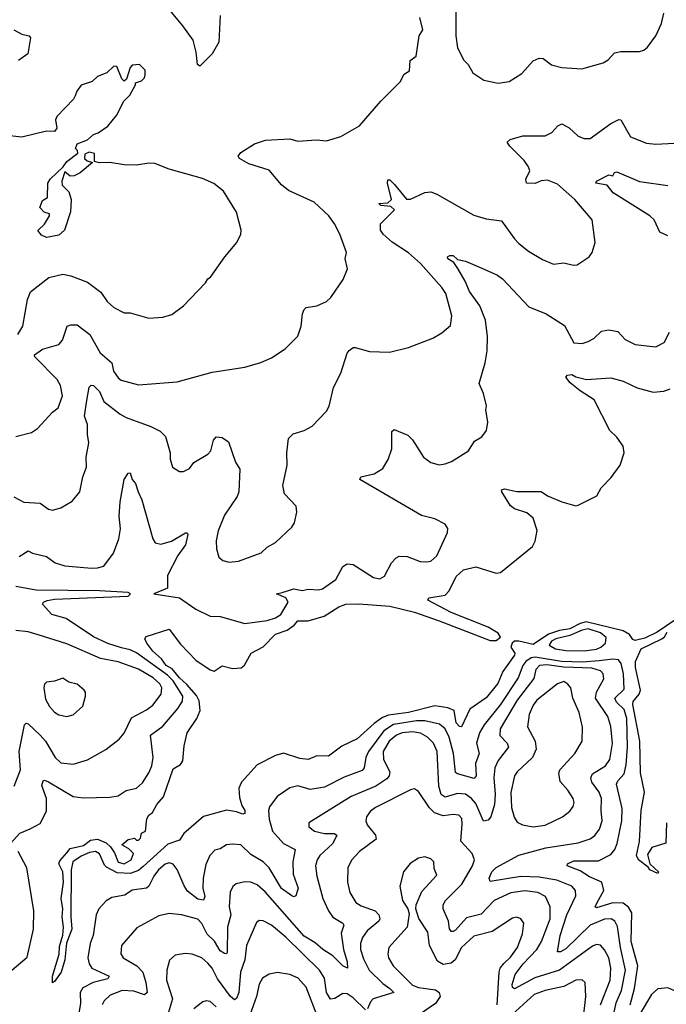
# Model space of a CAD drawing. Extents: x 1954683 to 2060285, y 904798 to 1016299.
# Tile 326 of 472: x 1990694 to 1993857, y 996078 to 1000894. Entities that reach past the tile are written whole.
import ezdxf

# ---------------------------------------------------------------- set-up
doc = ezdxf.new("R2010")
doc.units = 0

msp = doc.modelspace()

# ---------------------------------------------------------------- linework, layer by layer
at = {"layer": '0CON10XD'}
for points in [[(1991674.5, 1000915), (1991667.5, 1000785), (1991635, 1000727.5), (1991575, 1000666.9), (1991564.1, 1000675), (1991557.8, 1000735), (1991542.2, 1000795), (1991492.5, 1000865), (1991405, 1000968.6)], [(1992828, 1000935), (1992828, 1000815), (1992835, 1000757.5), (1992867.1, 1000697.1), (1992888, 1000675), (1992910, 1000635), (1992965, 1000598), (1993035, 1000584), (1993087.7, 1000592.3), (1993149.5, 1000630.5), (1993205, 1000693.3), (1993235, 1000706.2), (1993255, 1000704), (1993295, 1000673.8), (1993345, 1000660), (1993444.1, 1000654.1), (1993547.2, 1000682.8), (1993572.2, 1000697.8), (1993603, 1000733), (1993635, 1000739.5), (1993725, 1000738.1), (1993746.2, 1000745), (1993765, 1000760), (1993805.6, 1000815), (1993833.3, 1000875), (1993843.9, 1000926.1)], [(1990675, 998855.8), (1990751.2, 998875), (1990781.2, 998895), (1990855, 998974), (1990882, 998995), (1990903.5, 999055), (1990893.1, 999105), (1990876.7, 999135), (1990768.1, 999245), (1990766.9, 999255), (1990805, 999282.1), (1990885.6, 999305), (1990904.2, 999325.8), (1990925.6, 999394.4), (1990945, 999401.9), (1990975, 999401.5), (1991037.3, 999355), (1991087.9, 999265), (1991144.6, 999215), (1991153.1, 999175), (1991175, 999141.9), (1991190.2, 999130.2), (1991275, 999108.9), (1991465, 999122.9), (1991635, 999170), (1991795, 999194.3), (1991873.2, 999216.8), (1991925, 999240), (1991993.3, 999285), (1992054.1, 999345.9), (1992070.8, 999395), (1992076.7, 999455), (1992085, 999476), (1992095, 999485.7), (1992147.5, 999495), (1992194.1, 999515.9), (1992216.2, 999535), (1992277, 999623), (1992298, 999675), (1992286.7, 999725), (1992293.3, 999755), (1992260, 999845), (1992234.2, 999895), (1992205.6, 999935), (1992135, 1000001.5), (1992008.3, 1000058.3), (1991975, 1000086.5), (1991915, 1000157.5), (1991815, 1000189.6), (1991768.8, 1000215), (1991762.5, 1000227.5), (1991775.9, 1000244.1), (1991843.1, 1000286.9), (1991895.7, 1000304.3), (1992015, 1000310.8), (1992055, 1000300), (1992145, 1000306), (1992195, 1000302.5), (1992265, 1000322.5), (1992355.5, 1000374.5), (1992460.8, 1000495), (1992555, 1000590), (1992575, 1000627.5), (1992600, 1000645), (1992603.3, 1000695), (1992633.6, 1000716.4), (1992648, 1000815), (1992666.2, 1000845), (1992650.8, 1000905)], [(1990665, 1000844.4), (1990705, 1000822.9), (1990740, 1000815), (1990747.5, 1000805), (1990733.4, 1000726.6), (1990688.6, 1000695)], [(1990685, 999354.4), (1990709.2, 999395), (1990732.9, 999525), (1990746.7, 999563.3), (1990836.4, 999633.6), (1990905, 999648.8), (1990945, 999641.2), (1991025, 999610), (1991090.9, 999560.9), (1991122.5, 999515), (1991155, 999485.8), (1991205, 999460.8), (1991235, 999460), (1991325, 999433.8), (1991395, 999438.8), (1991437.7, 999452.3), (1991495.9, 999494.1), (1991603, 999607), (1991613.6, 999626.4), (1991627.5, 999635), (1991696.7, 999735), (1991756.2, 999805), (1991776.2, 999845), (1991778, 999865), (1991755, 999952.5), (1991690.8, 1000055), (1991643.7, 1000093.7), (1991587.9, 1000117.9), (1991425, 1000162.5), (1991355, 1000191.4), (1991325, 1000192.5), (1991265, 1000182), (1991205, 1000184.3), (1991135, 1000195.8), (1991083.9, 1000193.9), (1991060, 1000200), (1991060, 1000240), (1991034.4, 1000245.6), (1991012.9, 1000237.1), (1991011.2, 1000215), (1991023.9, 1000203.9), (1991050, 1000195), (1990990, 1000145), (1990960, 1000130), (1990941.7, 1000128.3), (1990915, 1000150), (1990900, 1000105), (1990902.5, 1000085), (1990935, 1000052.5), (1990945.8, 1000014.2), (1990943.3, 999955), (1990912.5, 999865), (1990885, 999840), (1990825, 999828.8), (1990800.5, 999840.5), (1990783.6, 999863.6), (1990816.1, 999893.9), (1990840, 999935), (1990840, 999945), (1990813, 999953), (1990792.5, 999975), (1990805, 1000010), (1990830, 1000025), (1990832.5, 1000095), (1990842.5, 1000115), (1990906.2, 1000173.8), (1990925, 1000200), (1990978.3, 1000241.7), (1990977.5, 1000255), (1990967.5, 1000265), (1990975, 1000286.7), (1991025, 1000306.7), (1991055, 1000333.3), (1991078.3, 1000341.7), (1991125, 1000373.3), (1991167.5, 1000425), (1991203.9, 1000496.1), (1991232.5, 1000525), (1991260, 1000575), (1991260, 1000585), (1991290, 1000595), (1991305, 1000610), (1991307.5, 1000625), (1991307, 1000647), (1991280, 1000675), (1991245, 1000672.5), (1991235, 1000660), (1991217, 1000603), (1991205, 1000593.3), (1991193.3, 1000605), (1991170, 1000665), (1991155, 1000667.5), (1991120, 1000635), (1991075, 1000616.7), (1991048.3, 1000591.7), (1990995, 1000573.3), (1990973.3, 1000545), (1990965, 1000522.5), (1990956.7, 1000505), (1990875, 1000420), (1990870, 1000405), (1990875.6, 1000364.4), (1990865, 1000348), (1990825, 1000348.8), (1990705, 1000320), (1990645.8, 1000325.8)], [(1991021.2, 999021.2), (1991033.9, 999096.1), (1991043.6, 999106.4), (1991055, 999105.4), (1991084.6, 999075), (1991105, 999026.4), (1991185, 998965.4), (1991215, 998947.9), (1991335, 998904.5), (1991381.4, 998881.4), (1991407.1, 998855), (1991430.8, 998775), (1991430.8, 998745), (1991442, 998705), (1991475, 998683.8), (1991495, 998684), (1991525, 998698), (1991545, 998727.5), (1991615, 998768.6), (1991628.5, 998785), (1991642.4, 998837.6), (1991655, 998853.8), (1991685, 998850.8), (1991715, 998830), (1991749.7, 998729.7), (1991770.8, 998695), (1991766.2, 998585), (1991758.3, 998561.7), (1991695, 998470), (1991665, 998393.3), (1991654.4, 998345), (1991656, 998305), (1991668.8, 998265), (1991688.3, 998248.3), (1991719.3, 998240.7), (1991765, 998246.2), (1991875, 998286.7), (1991905, 998313.3), (1991945, 998336.7), (1992025, 998412.5), (1992037.7, 998432.3), (1992048.8, 998485), (1992046, 998515), (1991990, 998575), (1991981.9, 998615), (1992003.1, 998715), (1992000.8, 998775), (1992008.8, 998845), (1992031.7, 998868.3), (1992085, 998884), (1992125, 998906.7), (1992195, 998980), (1992207, 999003), (1992228.9, 999095), (1992265.3, 999164.7), (1992295, 999262.5), (1992305, 999276.2), (1992325, 999290), (1992335, 999290), (1992405, 999271.2), (1992502.3, 999267.7), (1992595, 999291.4), (1992715, 999337.1), (1992758, 999362), (1992800.9, 999399.1), (1992807.8, 999445), (1992778.9, 999555), (1992758.8, 999585), (1992655, 999702.1), (1992595, 999754.6), (1992515.7, 999805.7), (1992471.8, 999845), (1992459.6, 999865), (1992458, 999895), (1992527, 999965), (1992509.8, 999979.8), (1992460, 999985), (1992450, 999995), (1992495, 999998.2), (1992512.5, 1000015), (1992493.7, 1000095), (1992495, 1000111.2), (1992505, 1000110.6), (1992527.4, 1000087.4), (1992585.6, 1000015.6), (1992605, 1000016.4), (1992675, 1000049.1), (1992705, 1000051.8), (1992735, 1000041.4), (1992915, 999937.8), (1992975, 999920), (1993051.2, 999911.2), (1993115, 999822), (1993135, 999799.2), (1993182.8, 999762.8), (1993251.7, 999721.7), (1993305, 999698), (1993355, 999705.7), (1993402.7, 999692.7), (1993420, 999695), (1993480, 999735), (1993493.3, 999755), (1993508.8, 999805), (1993493.8, 999915), (1993410, 1000015), (1993325, 1000090), (1993275, 1000109.4), (1993243.9, 1000106.1), (1993215, 1000093.3), (1993172.5, 1000095), (1993170, 1000115), (1993190, 1000155), (1993182.5, 1000175), (1993160.8, 1000205), (1993090.6, 1000275), (1993078.8, 1000295), (1993092.4, 1000307.6), (1993155, 1000326.7), (1993265, 1000325.5), (1993296.9, 1000343.1), (1993325.4, 1000374.6), (1993345, 1000384.4), (1993381.9, 1000365), (1993425, 1000324.4), (1993455, 1000312.5), (1993485, 1000313.8), (1993585, 1000386.1), (1993625, 1000405.6), (1993635, 1000404.2), (1993680.9, 1000320.9), (1993760.3, 1000290.3), (1993805, 1000285.7), (1993895, 1000290)], [(1993865, 999836.7), (1993825.4, 999855.4), (1993797.1, 999915), (1993775.7, 999935), (1993597, 1000047), (1993567.5, 1000085), (1993512.5, 1000095), (1993516, 1000105), (1993575, 1000135.7), (1993595, 1000131.2), (1993603.6, 1000146.4), (1993615, 1000150), (1993725, 1000103.2), (1993865, 1000083.8)], [(1990691.5, 998268.5), (1990735, 998296), (1990757.5, 998285), (1990825, 998268.9), (1990867, 998237), (1990915, 998223.3), (1991045, 998211.8), (1991075, 998212.5), (1991105, 998221.5), (1991152.7, 998285), (1991178.2, 998355), (1991186.9, 998403.1), (1991181.3, 998465), (1991186.2, 998535), (1991205, 998644.4), (1991223.9, 998676.1), (1991235, 998677.1), (1991244, 998645), (1991260, 998625), (1991274.3, 998585), (1991292.2, 998545), (1991345.2, 998355.3), (1991355.9, 998335.9), (1991385, 998328.9), (1991436, 998344), (1991505, 998384.2), (1991513.8, 998383.8), (1991516.7, 998376.7), (1991504.7, 998325), (1991467.2, 998272.8), (1991416.2, 998175), (1991417.4, 998112.6), (1991350, 998085), (1991475, 998065.6), (1991555, 998010), (1991625, 997975.8), (1991675, 997974.3), (1991795, 997940), (1991905, 997955.4), (1991945, 997967.7), (1991971.1, 997985), (1992006.5, 998045), (1991996.4, 998066.4), (1991950, 998085), (1991977.9, 998092.1), (1992035, 998110), (1992075, 998102.4), (1992105, 998108.9), (1992155, 998105.3), (1992175, 998110.3), (1992241.1, 998155), (1992275, 998219.5), (1992295, 998233.1), (1992325, 998229.2), (1992425, 998165.6), (1992455, 998159.4), (1992477.8, 998172.2), (1992512.8, 998237.2), (1992535, 998262), (1992550.3, 998269.7), (1992588.7, 998268.7), (1992653.1, 998243.1), (1992685, 998241.5), (1992705, 998245.6), (1992735, 998272), (1992786.2, 998385), (1992788.8, 998405), (1992775.7, 998425.7), (1992725, 998453.3), (1992659.2, 998469.2), (1992357.1, 998645), (1992362.4, 998657.6), (1992427.2, 998672.8), (1992470.6, 998699.4), (1992496.4, 998743.6), (1992514.5, 998795.5), (1992515, 998880), (1992525, 998888.8), (1992591.7, 998861.7), (1992615, 998838.8), (1992668.8, 998755), (1992705, 998728.6), (1992745, 998717.5), (1992775, 998720.9), (1992806.6, 998733.4), (1992888.8, 998785), (1992918.3, 998831.7), (1992955, 998853.3), (1992976.7, 998885), (1992983.3, 998925), (1992973.3, 998985), (1992976.7, 999005), (1992963.3, 999065), (1992942, 999115), (1992970, 999215), (1992980, 999275), (1992982.9, 999345), (1992972.8, 999425), (1992945.3, 999495.3), (1992894.4, 999564.4), (1992873.1, 999615), (1992836.5, 999676.5), (1992816.7, 999706.7), (1992788.1, 999725), (1992786, 999735), (1992798.7, 999741.3), (1992815, 999740), (1992835, 999722), (1992875, 999713.1), (1992955, 999678.5), (1993030.8, 999645), (1993055, 999627.3), (1993185, 999490), (1993268.8, 999455), (1993358.4, 999398.4), (1993405, 999312.9), (1993445, 999311.1), (1993475, 999319.4), (1993502, 999335), (1993540, 999370), (1993575, 999377.9), (1993618.9, 999368.9), (1993655, 999330), (1993705, 999306), (1993805, 999294.4), (1993845.8, 999315), (1993872.2, 999365)], [(1991297.5, 996752.5), (1991275, 996732.8), (1991235, 996717.5), (1991171.5, 996721.5), (1991118.6, 996748.6), (1991108.8, 996758.8), (1991085, 996814), (1991065, 996824.5), (1991035, 996819.6), (1990995, 996802.5), (1990953.9, 996775), (1990945.8, 996735), (1990944.2, 996505), (1990949.4, 996445), (1990923.6, 996376.4), (1990915.6, 996294.4), (1990897.3, 996235), (1990865, 996189.2), (1990855, 996183.3), (1990854.5, 996215), (1990887.3, 996322.7), (1990889.1, 996360.9), (1990904.6, 996415.4), (1990907.8, 996455), (1990901.8, 996505), (1990905.3, 996544.7), (1990897.1, 996595), (1990908.2, 996675), (1990905.4, 996725), (1990885.5, 996765), (1990890.7, 996779.3), (1990925, 996819.2), (1990940.9, 996839.1), (1991006.1, 996853.9), (1991040, 996880), (1991075, 996886), (1991117.6, 996867.6), (1991138.4, 996848.4), (1991158, 996818), (1991175, 996772.9), (1991205, 996764.6), (1991240, 996785), (1991250, 996815), (1991228.3, 996838.3), (1991193, 996857), (1991225, 996883.3), (1991255, 996890), (1991265, 996880), (1991275, 996880), (1991285, 996890), (1991290, 996915), (1991310, 996925), (1991316.7, 996985), (1991325, 997002.5), (1991344, 997016), (1991364.2, 997055), (1991396.8, 997093.2), (1991445, 997230), (1991480, 997250), (1991492, 997268), (1991497.9, 997342.1), (1991512.9, 997405), (1991560.6, 997475), (1991577.1, 997515), (1991572.6, 997562.6), (1991558.9, 997588.9), (1991511.6, 997641.6), (1991475, 997674.4), (1991439.5, 997719.5), (1991410, 997735), (1991388, 997768), (1991345.5, 997805), (1991315.8, 997845), (1991306.7, 997865), (1991312.5, 997877.5), (1991425, 997913.5), (1991480, 997840), (1991555, 997760.6), (1991625, 997713.1), (1991645, 997707.1), (1991685, 997732.9), (1991735, 997720), (1991776.7, 997723.3), (1991793.4, 997736.6), (1991826.5, 997795), (1991885, 997826), (1991945, 997888.9), (1992001.9, 997908.1), (1992037.3, 997932.7), (1992055, 997953.3), (1992105, 997953.2), (1992183.4, 997976.6), (1992255, 998022), (1992288.8, 998035), (1992353.2, 998036.8), (1992505, 998025.1), (1992625, 997995.6), (1992746, 997954), (1992995, 997857), (1993025, 997857.9), (1993045, 997873.8), (1993035, 997893.1), (1992985, 997923.3), (1992804.8, 997994.7), (1992690.8, 998055), (1992694.6, 998065.4), (1992775, 998079.1), (1992795, 998100.4), (1992829.7, 998170.3), (1992865, 998202.5), (1992925, 998217.2), (1993025, 998187.1), (1993045, 998190), (1993202.2, 998317.8), (1993216, 998344), (1993225.2, 998395), (1993205.3, 998455.3), (1993175, 998482.1), (1993115, 998501.2), (1993095, 998515.5), (1993052, 998585), (1993050, 998595), (1993065, 998600), (1993125, 998585.7), (1993245, 998585.5), (1993275, 998564.5), (1993345.9, 998535.9), (1993415, 998516.7), (1993425, 998518.8), (1993516.2, 998565), (1993538.1, 998605), (1993586.4, 998655), (1993631.8, 998715), (1993650, 998775), (1993645, 998808.8), (1993615, 998851.4), (1993580.6, 998885), (1993503.8, 999035), (1993435, 999078), (1993387.3, 999117.3), (1993366, 999145), (1993373.8, 999155), (1993395, 999158.1), (1993415, 999147.1), (1993465.7, 999134.3), (1993585, 999142.2), (1993645, 999125.6), (1993715, 999093.1), (1993793, 999073), (1993845, 999077.8), (1993875, 999088.9)], [(1990665, 998559.6), (1990715, 998534.6), (1990795, 998529.4), (1990835, 998500), (1990855, 998494.2), (1990895, 998505.8), (1990950.6, 998539.4), (1990988.8, 998585), (1991002.1, 998657.9), (1991021.4, 998705), (1991018.9, 998755), (1991032.9, 998825), (1991025.5, 998865), (1991025.4, 998914.6), (1991011.4, 998955), (1991021.2, 999021.2)], [(1990648.8, 996865), (1990695, 996915.3), (1990745, 996936.6), (1990795, 996962.7), (1990825, 997022.5), (1990825.8, 997085), (1990801.7, 997148.3), (1990808.6, 997171.4), (1990815, 997174.2), (1990835, 997165.4), (1990955, 997094.7), (1991005, 997086.9), (1991135, 997091.2), (1991175, 997097.3), (1991215, 997122.8), (1991265, 997135.4), (1991295, 997161.8), (1991325, 997210.5), (1991339.8, 997245), (1991347.2, 997285), (1991334.6, 997395), (1991395, 997438.7), (1991468.1, 997525), (1991490.2, 997559.8), (1991492, 997585), (1991445, 997660.5), (1991417.2, 997687.2), (1991265, 997797.5), (1991235, 997812.3), (1991191.4, 997821.4), (1991125, 997842.8), (1991055, 997875.8), (1990920.9, 997965), (1990850.9, 997985), (1990806.2, 998035), (1990811.2, 998045), (1990827.7, 998052.3), (1990865, 998059.8), (1991225.4, 998074.6), (1991235.4, 998085), (1991225, 998092), (1991085, 998099.8), (1990775, 998103.8), (1990675, 998121.2)], [(1993949, 997991), (1993812.2, 997897.8), (1993751.2, 997868.8), (1993705, 997856.7), (1993692.9, 997862.9), (1993677.3, 997887.3), (1993645.4, 997905.4), (1993465, 997948.2), (1993435, 997940.4), (1993385, 997914.4), (1993335, 997906.8), (1993281, 997889), (1993205, 997838.2), (1993135, 997854.6), (1993115, 997853.8), (1993103, 997845), (1993096.4, 997825), (1993115.3, 997795), (1993114.7, 997785), (1993057.5, 997705), (1993032.3, 997647.7), (1992975, 997577.4), (1992895, 997521.5), (1992855, 997434.5), (1992845, 997436), (1992828.4, 997455), (1992819.2, 997515), (1992788.4, 997528.4), (1992725, 997537.2), (1992595.1, 997504.9), (1992497.9, 997492.1), (1992469.4, 997480.6), (1992428.4, 997451.6), (1992345, 997376.9), (1992269.8, 997340.2), (1992205, 997291.9), (1992146.9, 997293.1), (1992104.4, 997275.6), (1992065, 997280), (1991985, 997305.8), (1991945, 997294.4), (1991855, 997249.5), (1991778.5, 997165), (1991766, 997135), (1991768.9, 997088.9), (1991780.3, 997050.3), (1991795.8, 997025), (1991795, 997011.2), (1991785, 997008), (1991755, 997020), (1991705, 997028.1), (1991593.3, 996996.7), (1991496.8, 996913.2), (1991475, 996881.2), (1991418.9, 996861.1), (1991297.5, 996752.5)], [(1990666.4, 997145), (1990697.3, 997225), (1990690.8, 997315), (1990717.8, 997445), (1990725, 997453.1), (1990735, 997450.5), (1990793.6, 997393.6), (1990820.6, 997365), (1990867.7, 997285), (1990895, 997258.2), (1990955, 997252.1), (1991025, 997273.5), (1991115, 997324), (1991181.2, 997375), (1991205, 997403.8), (1991240.6, 997479.4), (1991315, 997518.5), (1991345, 997541.5), (1991385.4, 997595), (1991388.9, 997625), (1991378.9, 997645), (1991346.7, 997675), (1991275, 997717.4), (1991175, 997752.8), (1991088.7, 997768.7), (1990925, 997840.3), (1990785, 997885.4), (1990735, 997900.4), (1990675, 997906.5)], [(1993455, 997806.9), (1993515, 997814.7), (1993537.1, 997825), (1993558.8, 997845), (1993562.1, 997872.1), (1993534.3, 997895), (1993475, 997914.1), (1993445, 997907.8), (1993385, 997881.8), (1993317.1, 997865), (1993295, 997853.5), (1993284.3, 997835), (1993315, 997816.6), (1993365, 997808.4), (1993455, 997806.9)], [(1993815, 996717.5), (1993776.7, 996735), (1993768.7, 996748.7), (1993720.8, 996785), (1993710.5, 996805), (1993725.3, 996874.7), (1993734.4, 997025), (1993749.4, 997115), (1993729.9, 997209.9), (1993726.7, 997365), (1993693, 997545), (1993695, 997558.9), (1993723.8, 997595), (1993730.6, 997615), (1993705.9, 997725), (1993705.5, 997755), (1993734.1, 997815.9), (1993835, 997866.1), (1993847.7, 997875), (1993861.6, 997898.4)], [(1993680, 996075), (1993701.8, 996155), (1993717.9, 996265), (1993684.4, 996385), (1993687.8, 996525), (1993672.2, 996552.2), (1993645, 996571.6), (1993595, 996573.4), (1993515, 996550), (1993508.8, 996555), (1993519.1, 996575), (1993551.8, 996635), (1993540.9, 996675), (1993481.1, 996701.1), (1993435, 996730.2), (1993371.2, 996755), (1993374, 996765), (1993405, 996779.7), (1993525, 996779.3), (1993585, 996811.1), (1993605, 996834.5), (1993616.4, 996863.6), (1993638.7, 996975), (1993640.7, 997035), (1993613.1, 997155), (1993619.4, 997170.6), (1993651, 997205), (1993660.8, 997249.2), (1993666.5, 997335), (1993663.1, 997475), (1993650.6, 997520.6), (1993613.8, 997555), (1993604.3, 997575), (1993650.2, 997619.8), (1993648.1, 997695), (1993635.2, 997745), (1993622.1, 997762.1), (1993595, 997766.8), (1993528.2, 997758.2), (1993445, 997751.7), (1993344.9, 997755.1), (1993214.6, 997775.4), (1993195, 997772.2), (1993170, 997755), (1993154.8, 997735), (1993132.9, 997675), (1993045.2, 997545), (1992965.8, 997444.2), (1992943.2, 997405), (1992928.4, 997355), (1992940.8, 997305), (1992923.2, 997255), (1992926.4, 997195), (1992917.1, 997182.9), (1992834.8, 997204.8), (1992825, 997212.2), (1992815.1, 997305), (1992794.6, 997384.6), (1992775, 997424.6), (1992747.6, 997447.6), (1992675, 997464.8), (1992635, 997464.1), (1992523.2, 997446.8), (1992475.2, 997415), (1992399.7, 997315), (1992386.4, 997285), (1992378.2, 997235), (1992368.7, 997221.3), (1992280.7, 997189.3), (1992185, 997139.2), (1992115, 997128.8), (1992055, 997146), (1992015, 997136.4), (1991953.3, 997095), (1991916.6, 997043.4), (1991911.8, 997025), (1991914.1, 996984.1), (1991930, 996925), (1991985, 996864), (1992041.9, 996835), (1992029.3, 996775), (1992032.2, 996715), (1992056.9, 996645), (1992045, 996607.5), (1992035, 996603.8), (1992025, 996608.8), (1991975, 996643.4), (1991913.7, 996745), (1991885, 996774.1), (1991825, 996811.2), (1991775, 996857.5), (1991735, 996860.9), (1991705, 996857.3), (1991675, 996838.8), (1991648.9, 996831.1), (1991624.6, 996805), (1991605, 996761.2), (1991591.6, 996695), (1991590, 996645), (1991599.1, 996605), (1991593.1, 996586.9), (1991565, 996592.4), (1991515, 996631.6), (1991497.8, 996657.8), (1991465, 996737.1), (1991445, 996762.5), (1991425, 996770.4), (1991405, 996763.1), (1991373.3, 996735), (1991350.6, 996705), (1991326, 996655), (1991315, 996645.9), (1991245, 996636.5), (1991208.3, 996611.7), (1991145, 996600.4), (1991116.5, 996583.5), (1991080.6, 996545), (1991067.5, 996515), (1991053.2, 996415), (1991039.2, 996375), (1991027.9, 996305), (1991033.3, 996275), (1991046.2, 996255), (1991131.9, 996215), (1991125, 996202.8), (1991053.3, 996185), (1991002.1, 996157.9), (1990989.1, 996135), (1990991.6, 996081.6), (1990982.7, 996035)], [(1993584.5, 995955), (1993612, 996085), (1993637.5, 996145), (1993657.3, 996245), (1993632.5, 996355), (1993618, 996458), (1993605, 996484.5), (1993586.5, 996496.5), (1993555, 996494.4), (1993484, 996465), (1993365, 996348.2), (1993340, 996335), (1993324.4, 996335), (1993337.7, 996415), (1993370.4, 996515), (1993415, 996607.5), (1993412.5, 996635), (1993395.4, 996655), (1993320.8, 996685), (1993235, 996699.3), (1993145, 996703.2), (1992995, 996678.6), (1992989.6, 996695), (1993003.4, 996725), (1993025, 996747.6), (1993135, 996807.9), (1993267.7, 996842.3), (1993425, 996868.2), (1993485, 996886.8), (1993506.6, 996903.4), (1993529.6, 996935), (1993543.8, 996975), (1993537.5, 997025), (1993539.3, 997085), (1993528.8, 997115), (1993492, 997165), (1993487.5, 997185), (1993496.2, 997205), (1993559.6, 997245), (1993580.5, 997275), (1993593.8, 997353.8), (1993586, 997436), (1993571.2, 997485), (1993510.2, 997575), (1993516, 997604), (1993550.8, 997669.2), (1993547.7, 997695), (1993535, 997709.6), (1993492.3, 997722.3), (1993355, 997726.1), (1993271.7, 997738.3), (1993236.2, 997735), (1993219.1, 997715), (1993208.4, 997671.6), (1993127.3, 997565), (1993044.3, 997425), (1993043.2, 997393.2), (1993078.8, 997355), (1993085.4, 997335), (1993035, 997270.4), (1993018.8, 997235), (1993012.8, 997185), (1993019.6, 997105), (1993015.6, 997054.4), (1992998.8, 996995), (1992985, 996977.9), (1992963.3, 996973.3), (1992925, 997059.7), (1992904.6, 997084.6), (1992874.1, 997105.9), (1992835, 997108.9), (1992775, 997091.1), (1992755, 997104.6), (1992743.6, 997145), (1992736.6, 997315), (1992718.4, 997355), (1992688.8, 997385), (1992655, 997403.3), (1992615, 997410.6), (1992565, 997406.3), (1992536.6, 997395), (1992500.7, 997365), (1992471.6, 997315), (1992473.7, 997275), (1992504.7, 997215), (1992500.9, 997195), (1992489.9, 997180.1), (1992435.5, 997144.5), (1992316.1, 997093.9), (1992108.8, 996965), (1992108, 996945), (1992136, 996925), (1992185, 996912.5), (1992232.4, 996912.4), (1992245.6, 996905), (1992225.8, 996864.2), (1992161.8, 996805), (1992148.5, 996785), (1992141.1, 996755), (1992147.8, 996705), (1992177.5, 996595), (1992205, 996535.6), (1992225, 996504.7), (1992274.3, 996475), (1992279.5, 996465), (1992266, 996425), (1992277.8, 996345), (1992296.3, 996285), (1992297.5, 996255), (1992275, 996265.6), (1992225, 996314.7), (1992176.8, 996345), (1992138.5, 996378.5), (1992085, 996411.6), (1991895, 996628.4), (1991855, 996662.7), (1991825, 996674.7), (1991795, 996677.5), (1991752.5, 996667.5), (1991736.1, 996653.9), (1991723.6, 996626.4), (1991717.9, 996555), (1991726.8, 996515), (1991710, 996455), (1991709.4, 996330.6), (1991705, 996324.5), (1991695, 996326.8), (1991675, 996340), (1991646.6, 996386.6), (1991610.9, 996420.9), (1991585, 996473.5), (1991565, 996493.3), (1991485.5, 996514.5), (1991425, 996522.5), (1991375, 996510.5), (1991267.8, 996452.2), (1991192.2, 996365), (1991188.9, 996325), (1991199.4, 996305), (1991266.4, 996266.4), (1991296.5, 996235), (1991311, 996185), (1991316.9, 996135), (1991305, 996123.8), (1991251.7, 996141.7), (1991195, 996145.2), (1991137.2, 996122.8), (1991107.3, 996095), (1991097.7, 996075)], [(1990925, 997485.8), (1990955, 997494.2), (1991003.6, 997536.4), (1991016.2, 997585), (1991016.2, 997605), (1991010, 997615), (1990975, 997643.8), (1990935, 997653.8), (1990905, 997673.8), (1990865, 997659.2), (1990825, 997654), (1990815.7, 997644.3), (1990811.4, 997625), (1990821.1, 997571.1), (1990839.2, 997535), (1990865, 997506), (1990886.1, 997493.9), (1990925, 997485.8)], [(1993205, 996945.4), (1993265, 996954.5), (1993349.2, 996995), (1993385, 997023.1), (1993401.1, 997045), (1993405.5, 997065), (1993400.5, 997085), (1993375, 997125.7), (1993337.7, 997167.7), (1993331.4, 997208.6), (1993335.7, 997225), (1993410, 997305), (1993445.6, 997365), (1993446.6, 997433.4), (1993430, 997505), (1993400, 997575), (1993389.4, 997625), (1993375, 997644.2), (1993355, 997657.5), (1993325, 997645.8), (1993223.8, 997565), (1993205, 997540.6), (1993185.4, 997495), (1993177.1, 997435), (1993215.4, 997365), (1993220.8, 997325), (1993202.2, 997285), (1993127.5, 997215), (1993115, 997195.6), (1993096.6, 997113.4), (1993100.1, 997040.1), (1993113.3, 996993.3), (1993127.9, 996967.9), (1993153.3, 996955), (1993205, 996945.4)], [(1993535.2, 996075), (1993581.5, 996195), (1993585.6, 996255), (1993574.8, 996304.8), (1993555, 996344.5), (1993535, 996366.5), (1993515, 996370.4), (1993495, 996361.8), (1993335, 996244), (1993213.4, 996206.6), (1993115, 996153.3), (1993105, 996160.5), (1993102.4, 996175), (1993117.3, 996222.7), (1993156, 996275), (1993223.8, 996345), (1993247, 996385), (1993288.7, 996495), (1993289.1, 996555), (1993266.4, 996605), (1993228.6, 996625), (1993165, 996633.1), (1993096.6, 996623.4), (1993014.7, 996585), (1992951.2, 996518.8), (1992879, 996501), (1992825, 996440.9), (1992815, 996433.1), (1992804.2, 996434.2), (1992796.5, 996446.5), (1992792, 996485), (1992765.3, 996545), (1992764.7, 996565), (1992776, 996585), (1992856.3, 996665), (1992909.6, 996755), (1992918.2, 996785), (1992906.5, 996815), (1992851.2, 996875), (1992859, 996959), (1992856.1, 996986.1), (1992842.4, 997002.4), (1992815, 997006.8), (1992765, 996999.6), (1992723.6, 997013.6), (1992698.1, 997038.1), (1992645, 997119.4), (1992625, 997131.4), (1992605, 997127.5), (1992435, 997040.9), (1992408.8, 997021.2), (1992389.6, 996995), (1992387.1, 996975), (1992392.9, 996955), (1992434.6, 996905), (1992437.9, 996885), (1992355.3, 996824.7), (1992316.6, 996783.4), (1992298.8, 996745), (1992297.1, 996675), (1992309.6, 996625), (1992338.5, 996575), (1992365, 996558.7), (1992433.1, 996535), (1992450.8, 996515), (1992455.4, 996495), (1992450.4, 996485), (1992393.1, 996436.9), (1992370.6, 996405), (1992361.2, 996375), (1992360.4, 996345), (1992375, 996300), (1992403.3, 996245), (1992470.1, 996180.1), (1992504.3, 996155.7), (1992523.3, 996135), (1992423.5, 996105), (1992410.1, 996089.9), (1992395, 996055.6)], [(1993858.1, 996965), (1993855, 996866.7), (1993785.9, 996844.1), (1993765, 996810), (1993776, 996765), (1993818, 996725), (1993815, 996717.5)], [(1990656.1, 996243.9), (1990731.1, 996308.9), (1990760.9, 996445), (1990763, 996535), (1990728.9, 996745), (1990686, 996825)], [(1993029.3, 996075), (1993038.7, 996235), (1993044.9, 996255.1), (1993062.2, 996277.8), (1993095, 996308.4), (1993128.7, 996355), (1993153.1, 996423.1), (1993160, 996475), (1993146, 996495), (1993125, 996504.3), (1993105, 996499.4), (1993005.7, 996434.3), (1992915, 996411.3), (1992855, 996355.4), (1992823.4, 996295), (1992805, 996279.5), (1992765, 996271.9), (1992738.1, 996288.1), (1992698.2, 996365), (1992690, 996430), (1992646.6, 996496.6), (1992631.4, 996545), (1992632.9, 996565), (1992660.4, 996629.6), (1992735, 996710), (1992721.7, 996741.7), (1992720, 996775), (1992705, 996790), (1992675, 996798.8), (1992645, 996792), (1992604.3, 996765.7), (1992571.2, 996725), (1992552.9, 996655), (1992567.1, 996585), (1992592.5, 996545), (1992599.7, 996519.7), (1992589.5, 996455), (1992500, 996355), (1992494.6, 996325), (1992498.5, 996305), (1992521.1, 996265), (1992615, 996171.3), (1992645, 996159.4), (1992728.5, 996148.5), (1992745.8, 996135.8), (1992750.7, 996115), (1992728.2, 996081.8), (1992655, 996030.8)], [(1992385, 996050), (1992325, 996108.6), (1992295, 996128.1), (1992275, 996131.1), (1992235, 996106), (1992215, 996102.9), (1992195.3, 996135), (1992185.2, 996205), (1992159.7, 996245), (1991995, 996405.3), (1991925, 996465.3), (1991884.5, 996485.5), (1991865, 996486.9), (1991852.3, 996477.7), (1991804.1, 996365), (1991795.6, 996294.4), (1991773.4, 996235), (1991766.7, 996135), (1991755, 996105.7), (1991745, 996098.9), (1991725, 996115.4), (1991662.2, 996202.2), (1991635, 996254.5), (1991615, 996278.8), (1991585, 996304.6), (1991536.9, 996323.1), (1991503.4, 996326.6), (1991455, 996318.1), (1991426.4, 996293.6), (1991413.1, 996245), (1991412.8, 996195), (1991441.1, 996105), (1991421.4, 996038.6)], [(1992155.6, 996005), (1992095, 996162.2), (1992056.5, 996205), (1992015, 996223.3), (1991955, 996233.1), (1991915, 996225.6), (1991882.2, 996205), (1991865, 996176.2), (1991851.8, 996115), (1991820.4, 996025)], [(1993451.6, 996015), (1993462.8, 996115), (1993459.4, 996185), (1993445, 996196.7), (1993415, 996195.4), (1993355.2, 996164.8), (1993265, 996144.8), (1993210.9, 996125), (1993085, 996012.1)], [(1993985, 996029.6), (1993948.6, 996088.6), (1993908, 996138), (1993865, 996157.8), (1993815, 996153.6), (1993784.2, 996125.8), (1993728.1, 996031.9)], [(1991655, 996064.5), (1991625, 996090.9), (1991605.5, 996094.5), (1991590.2, 996089.8), (1991545, 996055.7)]]:
    msp.add_lwpolyline(points, dxfattribs=at)

doc.saveas('drawing.dxf')
